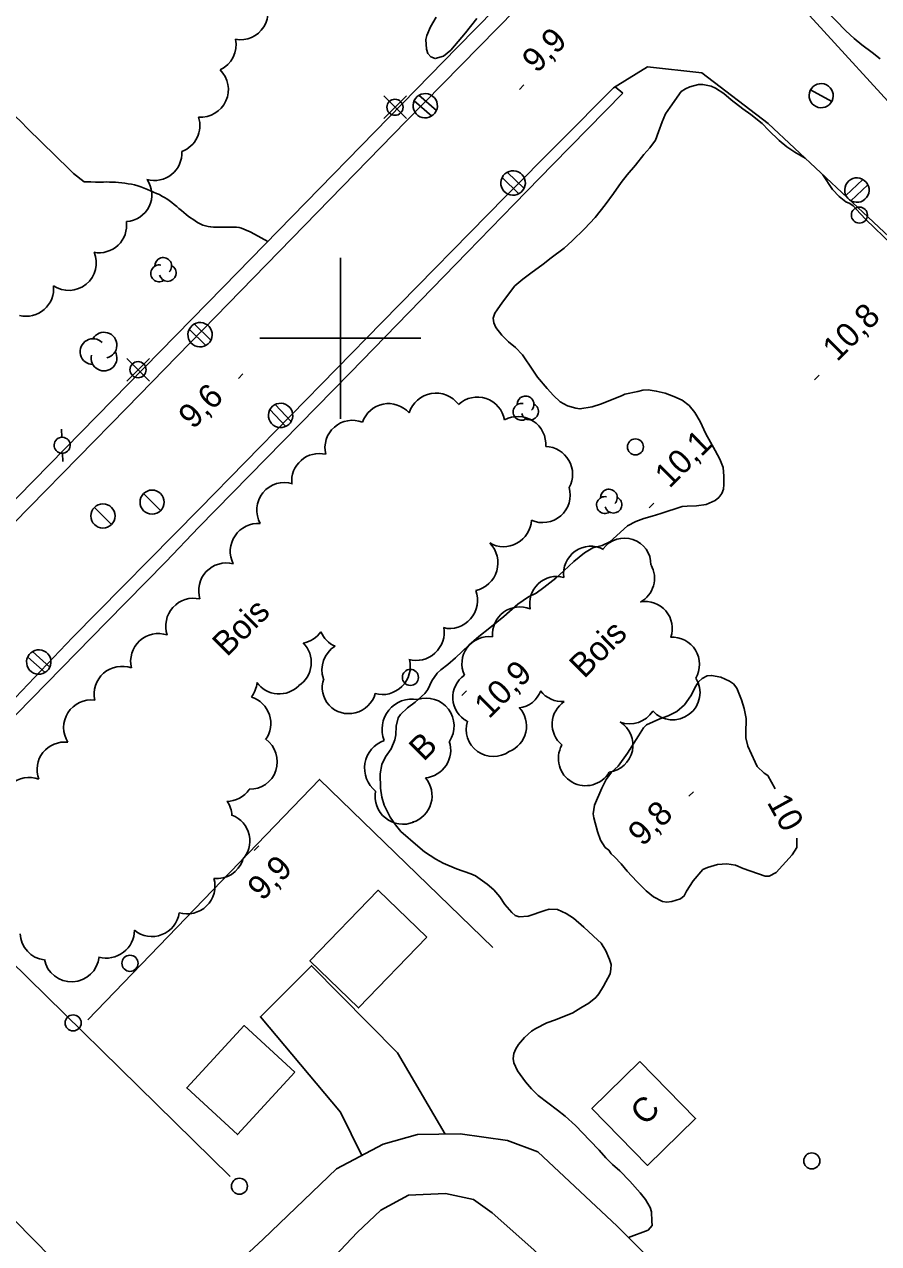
# Model space of a CAD drawing. Extents: x 381879 to 384696, y 5564785 to 5567594.
# Drawn here: x 383360.7 to 383466.9, y 5565887.4 to 5566039 of the extents above; entities that cross this region are included whole.
import ezdxf

# ---------------------------------------------------------------- set-up
doc = ezdxf.new("R2010")
doc.units = 0
for name, color, linetype in [('Niveau 1', 7, 'Continuous'), ('Niveau 19', 7, 'Continuous'), ('Niveau 21', 7, 'Continuous'), ('Niveau 22', 7, 'Continuous'), ('Niveau 3', 7, 'Continuous'), ('Niveau 31', 7, 'Continuous'), ('Niveau 36', 7, 'Continuous'), ('Niveau 41', 7, 'Continuous'), ('Niveau 44', 7, 'Continuous'), ('Niveau 61', 7, 'Continuous')]:
    doc.layers.add(name, color=color, linetype=linetype)

msp = doc.modelspace()

# ---------------------------------------------------------------- linework, layer by layer
at = {"layer": 'Niveau 1'}
for points in [[(383467.13, 5566034.75), (383466.14, 5566035.55), (383464.83, 5566036.49), (383463.87, 5566037.26), (383462.86, 5566038.22), (383461.63, 5566039.52), (383460.76, 5566040.34), (383459.92, 5566041.24), (383458.72, 5566042.41), (383458.03, 5566043.29), (383457.37, 5566044.14), (383455.99, 5566046.02), (383455.81, 5566046.5), (383455.15, 5566047.92), (383454.8, 5566048.26)], [(383416.99, 5566039.77), (383415.56, 5566038), (383413.72, 5566035.84), (383412.81, 5566035.09), (383411.8, 5566034.78), (383411.23, 5566035.01), (383410.89, 5566035.41), (383410.72, 5566035.94), (383410.61, 5566037.14), (383410.74, 5566037.66), (383411.19, 5566038.75), (383411.9, 5566039.95)], [(383440, 5566026.92), (383440.44, 5566027.91), (383441.01, 5566028.76), (383442.39, 5566030.67), (383442.9, 5566031.01), (383443.47, 5566031.25), (383444.53, 5566031.56), (383445.06, 5566031.57), (383446.12, 5566031.35), (383446.65, 5566031.1), (383447.7, 5566030.43), (383448.61, 5566029.65), (383450.05, 5566028.52), (383451.05, 5566027.82), (383452.43, 5566026.73), (383453.22, 5566025.88), (383454.56, 5566024.61), (383455.52, 5566023.81), (383456.51, 5566023.14), (383457.8, 5566022.38)], [(383435.03, 5565992.89), (383432.47, 5565991.85), (383431.33, 5565991.48), (383429.79, 5565991.22), (383429.28, 5565991.31), (383428.24, 5565991.61), (383427.35, 5565992.1), (383426.5, 5565992.87), (383425.7, 5565993.74), (383424.5, 5565995.15), (383423.92, 5565996.06), (383422.65, 5565997.96), (383421.78, 5565998.86), (383420.89, 5565999.58), (383420.06, 5566000.4), (383419.33, 5566001.36), (383419.09, 5566001.93), (383419.02, 5566002.5), (383419.21, 5566003.12), (383419.49, 5566003.56), (383420.18, 5566004.51), (383421.7, 5566006.51), (383422.68, 5566007.35), (383423.68, 5566008.11), (383425.22, 5566009.2), (383426.21, 5566009.99), (383427.81, 5566011.21), (383428.83, 5566012.14), (383430.34, 5566013.61), (383431.68, 5566015.04), (383432.92, 5566016.58), (383433.96, 5566017.99), (383434.91, 5566019.36), (383435.65, 5566020.31), (383436.69, 5566021.54), (383437.73, 5566022.85), (383438.5, 5566023.68), (383439.18, 5566024.63), (383439.54, 5566025.69), (383440, 5566026.92)], [(383459.98, 5566020.34), (383461.21, 5566018.49), (383462.02, 5566017.63), (383462.86, 5566016.98), (383463.33, 5566016.78), (383463.77, 5566016.48), (383464.13, 5566016.04), (383465.29, 5566014.83), (383466.47, 5566013.71), (383468.52, 5566011.71)], [(383431.39, 5565973.94), (383432.54, 5565974.24), (383433.5, 5565974.68), (383433.91, 5565975.06), (383435.71, 5565976.67), (383436.75, 5565977.24), (383437.73, 5565977.59), (383438.79, 5565977.87), (383439.84, 5565978.23), (383442.51, 5565979.07), (383443.14, 5565979.13), (383444.3, 5565979.16), (383445.49, 5565979.35), (383446.6, 5565979.83), (383447.07, 5565980.21), (383447.44, 5565980.71), (383447.63, 5565981.25), (383447.69, 5565981.83), (383447.69, 5565982.87), (383447.58, 5565983.95), (383447.19, 5565984.97), (383446.62, 5565986.06), (383445.46, 5565988.13), (383444.75, 5565989.67), (383444.09, 5565990.79), (383443.39, 5565991.63), (383442.5, 5565992.29), (383441.47, 5565992.77), (383440.38, 5565993.17), (383439.28, 5565993.44), (383438.27, 5565993.59), (383437.63, 5565993.55), (383436.97, 5565993.38), (383435.39, 5565993.04), (383435.03, 5565992.89)], [(383438.28, 5565889.1), (383438.76, 5565889.69), (383438.71, 5565890.22), (383438.68, 5565891.37), (383438.51, 5565891.94), (383437.95, 5565892.92), (383437.27, 5565893.75), (383436, 5565895.19), (383434.74, 5565896.48), (383433.82, 5565897.28), (383433.01, 5565898.11), (383432.17, 5565899.07), (383431.04, 5565900.27), (383429.23, 5565902.14), (383427.96, 5565903.3), (383427.02, 5565904.01), (383424.61, 5565905.87), (383423.77, 5565906.67), (383423.03, 5565907.55), (383422.01, 5565908.9), (383421.56, 5565909.9), (383421.48, 5565910.46), (383421.56, 5565911.08), (383421.8, 5565911.65), (383422.16, 5565912.19), (383422.91, 5565913.07), (383423.76, 5565913.85), (383424.31, 5565914.17), (383425.69, 5565914.89), (383426.77, 5565915.28), (383428.9, 5565916.11), (383429.89, 5565916.77), (383430.9, 5565917.35), (383431.77, 5565918.04), (383432.13, 5565918.48), (383432.72, 5565919.44), (383433.53, 5565920.99), (383433.65, 5565921.54), (383433.67, 5565922.14), (383433.47, 5565922.78), (383433.02, 5565923.82), (383432.41, 5565924.81), (383432, 5565925.16), (383430.26, 5565926.79), (383428.97, 5565927.9), (383428.09, 5565928.48), (383427.02, 5565928.97), (383425.95, 5565929.04), (383425.43, 5565928.87), (383423.37, 5565928.14), (383422.23, 5565928.05), (383421.74, 5565928.25), (383421.34, 5565928.61), (383420.47, 5565929.59), (383419.81, 5565930.56), (383419.07, 5565931.43), (383418.27, 5565932.13), (383416.79, 5565933.17), (383416.21, 5565933.41), (383414.44, 5565934.05), (383412.78, 5565934.72), (383411.86, 5565935.25), (383410.45, 5565936.17), (383409.63, 5565936.85), (383407.53, 5565938.66), (383406.84, 5565939.5), (383406.21, 5565940.48), (383405.44, 5565941.97), (383405.14, 5565942.94), (383405.01, 5565944.08), (383404.95, 5565945.84), (383405.17, 5565946.99), (383405.61, 5565947.97), (383406.31, 5565948.97), (383406.78, 5565950.08), (383406.9, 5565950.71), (383406.94, 5565951.78), (383407.18, 5565952.8), (383407.49, 5565953.23), (383408.34, 5565954.05), (383409.31, 5565954.76), (383410.5, 5565955.82), (383410.86, 5565956.35), (383411.39, 5565957.42), (383412.02, 5565958.35), (383412.48, 5565958.78), (383413.38, 5565959.46), (383414.31, 5565960.29), (383415.99, 5565961.85), (383417.23, 5565962.92), (383418.59, 5565963.99), (383420.31, 5565965.41), (383422.05, 5565966.93), (383423.39, 5565967.84), (383424.33, 5565968.32), (383425.3, 5565969), (383426.8, 5565970.19), (383427.79, 5565971.07), (383429.04, 5565972.25), (383430.36, 5565973.33), (383431.39, 5565973.94)], [(383454.07, 5565944), (383453.17, 5565945.63), (383452.68, 5565945.95), (383451.84, 5565946.76), (383451.57, 5565947.3), (383450.67, 5565949.29), (383450.4, 5565950.31), (383450.43, 5565950.85), (383450.45, 5565952.74), (383450.2, 5565953.96), (383449.87, 5565955.06), (383449.31, 5565956.52), (383448.9, 5565957.02), (383448.38, 5565957.39), (383447.29, 5565957.85), (383446.16, 5565958.09), (383445.6, 5565958.04), (383445, 5565957.71), (383444.55, 5565957.3), (383444.19, 5565956.75), (383443.58, 5565955.56), (383442.79, 5565954.43), (383441.85, 5565953.59), (383440.76, 5565953.06), (383439.71, 5565952.67), (383438.05, 5565951.95), (383437.7, 5565951.58), (383437.06, 5565950.59), (383435.69, 5565948.43), (383434.54, 5565946.81), (383433.71, 5565946.04), (383433.04, 5565945.16), (383432.52, 5565944.08), (383431.61, 5565941.97), (383431.44, 5565940.88), (383431.52, 5565940.36), (383431.96, 5565938.68), (383432.36, 5565937.61), (383432.93, 5565936.7), (383433.37, 5565936.35), (383433.68, 5565935.89), (383434.08, 5565935.54), (383434.93, 5565934.67), (383435.68, 5565933.75), (383436.85, 5565932.47), (383438.01, 5565931.29), (383438.92, 5565930.56), (383440.05, 5565929.97), (383440.61, 5565929.89), (383441.21, 5565929.96), (383442.29, 5565930.3), (383442.76, 5565930.67), (383443.06, 5565931.24), (383443.87, 5565932.56), (383445.08, 5565933.95), (383445.67, 5565934.19), (383446.89, 5565934.56), (383448.05, 5565934.67), (383449.15, 5565934.49), (383450.09, 5565934.09), (383452.82, 5565933.12), (383453.32, 5565933.13), (383454.18, 5565933.59)], [(383454.18, 5565933.59), (383456.19, 5565935.76), (383456.77, 5565936.68), (383456.76, 5565937.85)], [(383435.84, 5565888.19), (383438.28, 5565889.1)]]:
    msp.add_lwpolyline(points, dxfattribs=at)
at = {"layer": 'Niveau 19'}
for points in [[(383413.03, 5565901.06), (383407.09, 5565911.15), (383396.43, 5565921.98), (383390.05, 5565915.65), (383400.01, 5565903.78), (383402.68, 5565898.39)], [(383375.42, 5565874.09), (383354.91, 5565894.95), (383343.3, 5565884.44), (383327.93, 5565900.2), (383332.96, 5565905.03)]]:
    msp.add_lwpolyline(points, dxfattribs=at)
at = {"layer": 'Niveau 21'}
for points in [[(383184, 5565797.8), (383216.28, 5565830.81), (383235.39, 5565850.47), (383275.62, 5565891.24), (383301.72, 5565917.97), (383337.3, 5565954.5), (383373.4, 5565991.3), (383408.2, 5566027), (383442.2, 5566061.7), (383475.8, 5566095.9)], [(383685.83, 5565816.95), (383644.43, 5565857.27), (383609.39, 5565891.6), (383563.54, 5565935.93), (383535.54, 5565962.94), (383505.13, 5565992.93), (383471.65, 5566025.61), (383456.99, 5566041.58), (383455.1, 5566045.7), (383454.63, 5566049.64), (383456.67, 5566054.42), (383461.53, 5566059.56)], [(383433.96, 5566031.14), (383438.19, 5566033.74), (383444.95, 5566033), (383453.18, 5566026.7), (383472.86, 5566008.3), (383492.8, 5565987.78), (383520.05, 5565962.5), (383541.82, 5565941.4)], [(383433.96, 5566031.14), (383420.5, 5566017.6), (383405.2, 5566002), (383382.5, 5565978.8), (383366.7, 5565962.8), (383350.1, 5565945.4), (383333.1, 5565928.5), (383314.6, 5565909.3), (383311.7, 5565906.4)], [(383464.08, 5565859.81), (383449.46, 5565874.55), (383434.41, 5565889.62), (383424.55, 5565898.83), (383420.78, 5565900.27), (383414.91, 5565901.1), (383409.6, 5565901), (383405.32, 5565899.79), (383399.54, 5565896.72), (383390.39, 5565887.98), (383370.08, 5565869.13), (383362.85, 5565863.15)], [(383370.56, 5565855.43), (383384.08, 5565869.7), (383402.08, 5565888.81), (383405.05, 5565891.6), (383408.47, 5565893.47), (383413.07, 5565893.65), (383416.56, 5565892.91), (383418.88, 5565891.26), (383424.04, 5565886.67), (383447.81, 5565862.65), (383472.36, 5565838.4), (383496.34, 5565814.74), (383506.82, 5565802.57)]]:
    msp.add_lwpolyline(points, dxfattribs=at)
at = {"layer": 'Niveau 22'}
for points in [[(383414.56, 5566036.19), (383435.49, 5566057.53), (383462.29, 5566084.88), (383490, 5566113.26), (383511.14, 5566134.8)], [(383156.53, 5565772.2), (383157.91, 5565773.63), (383187.98, 5565804.5), (383213.9, 5565830.88), (383244.88, 5565862.36), (383274.3, 5565892.74), (383302.87, 5565922), (383330.88, 5565950.51), (383359.91, 5565980.31), (383385.43, 5566006.36), (383414.56, 5566036.19)], [(383361.1, 5566026.1), (383360.3, 5566026.9), (383355.3, 5566031.6)], [(383421.6, 5566016.7), (383426.43, 5566021.63), (383435.13, 5566030.48)], [(383435.13, 5566030.48), (383434.17, 5566031.27)], [(383366.8, 5566020.5), (383366.3, 5566021), (383361.1, 5566026.1)], [(383366.8, 5566020.5), (383368.14, 5566019.45), (383368.5, 5566019.45), (383368.97, 5566019.45), (383369.54, 5566019.43), (383369.86, 5566019.42), (383370.19, 5566019.41), (383370.54, 5566019.41), (383370.91, 5566019.44), (383371.29, 5566019.42), (383371.67, 5566019.43), (383372.05, 5566019.41), (383372.43, 5566019.38), (383372.82, 5566019.34), (383373.22, 5566019.28), (383373.62, 5566019.21), (383374.01, 5566019.15), (383374.39, 5566019.08), (383374.8, 5566018.98), (383375.21, 5566018.84), (383375.61, 5566018.67), (383376.02, 5566018.51), (383376.41, 5566018.34), (383376.78, 5566018.18), (383377.14, 5566018.02), (383377.5, 5566017.87), (383377.82, 5566017.69), (383378.13, 5566017.52), (383378.42, 5566017.33), (383378.72, 5566017.12), (383379.03, 5566016.9), (383379.34, 5566016.65), (383379.65, 5566016.39), (383379.93, 5566016.15), (383380.23, 5566015.9), (383380.52, 5566015.66), (383380.81, 5566015.41), (383381.09, 5566015.2), (383381.36, 5566015), (383381.64, 5566014.8), (383381.93, 5566014.61), (383382.24, 5566014.4), (383382.57, 5566014.23), (383382.89, 5566014.09), (383383.22, 5566013.99), (383383.55, 5566013.91), (383383.89, 5566013.85), (383384.22, 5566013.82), (383384.57, 5566013.82), (383384.9, 5566013.81), (383385.25, 5566013.81), (383385.61, 5566013.81), (383385.99, 5566013.81), (383386.35, 5566013.83), (383386.72, 5566013.84), (383387.07, 5566013.83), (383387.41, 5566013.77), (383387.71, 5566013.69), (383388, 5566013.58), (383388.28, 5566013.46), (383388.8, 5566013.23), (383389.31, 5566012.97), (383390.97, 5566012.04), (383390.97, 5566012.04)], [(383415.8, 5566010.7), (383421.6, 5566016.7)], [(383382.4, 5565976.5), (383401.2, 5565995.7), (383415.8, 5566010.7)], [(383378.3, 5565972.2), (383382.4, 5565976.5)], [(383343.8, 5565937), (383346.7, 5565940), (383370.9, 5565964.7), (383378.3, 5565972.2)]]:
    msp.add_lwpolyline(points, dxfattribs=at)
at = {"layer": 'Niveau 3'}
for p, q in [((383422.26, 5566030.94), (383422.83, 5566031.51)), ((383387.32, 5565995), (383387.89, 5565995.57)), ((383458.96, 5565994.85), (383459.53, 5565995.42)), ((383438.4, 5565978.94), (383438.97, 5565979.51)), ((383415.12, 5565955.59), (383415.69, 5565956.16)), ((383443.35, 5565943.06), (383443.92, 5565943.63)), ((383389.3, 5565936.33), (383389.87, 5565936.9))]:
    msp.add_line(p, q, dxfattribs=at)
at = {"layer": 'Niveau 31'}
for points in [[(383410.74, 5565925.54), (383402.25, 5565916.75), (383396.22, 5565922.58), (383404.71, 5565931.37)], [(383394.34, 5565908.74), (383387.19, 5565900.99), (383380.89, 5565906.8), (383388.04, 5565914.55)], [(383437.23, 5565910.07), (383444.16, 5565903.01), (383438.2, 5565897.16), (383431.27, 5565904.22)]]:
    msp.add_lwpolyline(points, close=True, dxfattribs=at)
at = {"layer": 'Niveau 36'}
for p, q in [((383408.21, 5566030.14), (383405.39, 5566027.32)), ((383408.21, 5566027.32), (383405.39, 5566030.14)), ((383411.94, 5566028.34), (383409.74, 5566030.23)), ((383461.12, 5566029.46), (383458.48, 5566030.88)), ((383409.16, 5566029.52), (383411.36, 5566027.63)), ((383420.12, 5566019.98), (383422.21, 5566017.97)), ((383422.84, 5566018.64), (383420.75, 5566020.65)), ((383464.96, 5566019.75), (383462.84, 5566017.77)), ((383463.48, 5566017.11), (383465.6, 5566019.09)), ((383381.21, 5566001.14), (383383.28, 5565999.11)), ((383383.91, 5565999.78), (383381.84, 5566001.81)), ((383376.26, 5565997.51), (383373.44, 5565994.69)), ((383376.26, 5565994.69), (383373.44, 5565997.51)), ((383391.25, 5565991.13), (383393.24, 5565989.02)), ((383393.89, 5565989.67), (383391.9, 5565991.78)), ((383365.32, 5565988.69), (383365.38, 5565987.69)), ((383365.48, 5565984.69), (383365.45, 5565985.69)), ((383377.66, 5565978.57), (383375.54, 5565980.69)), ((383371.55, 5565976.85), (383369.43, 5565978.97)), ((383361.12, 5565960.35), (383363.28, 5565958.43)), ((383363.88, 5565959.13), (383361.72, 5565961.05))]:
    msp.add_line(p, q, dxfattribs=at)
for centre, radius in [((383406.79, 5566028.73), 1), ((383464.54, 5566015.32), 1), ((383374.84, 5565996.1), 1), ((383436.69, 5565986.5), 1), ((383376.59, 5565979.63), 1.5), ((383370.48, 5565977.91), 1.5), ((383408.71, 5565957.84), 1), ((383373.84, 5565922.29), 1), ((383366.77, 5565914.88), 1), ((383458.62, 5565897.72), 1), ((383387.45, 5565894.57), 1)]:
    msp.add_circle(centre, radius, dxfattribs=at)
for centre, major_axis, ratio in [((383459.79, 5566030.17), (-1.2, 0.9), 0.999873), ((383410.55, 5566028.92), (1.21, -0.91), 0.999875), ((383421.48, 5566019.32), (-1.22, 0.91), 0.999874), ((383464.23, 5566018.43), (-1.21, 0.92), 0.999875), ((383382.56, 5566000.45), (1.21, -0.91), 0.999874), ((383392.57, 5565990.41), (-1.21, 0.91), 0.999874), ((383365.41, 5565986.7), (-0.799, 0.601), 0.999875), ((383362.5, 5565959.75), (1.21, -0.92), 0.999875)]:
    msp.add_ellipse(centre, major_axis=major_axis, ratio=ratio, dxfattribs=at)
at = {"layer": 'Niveau 41'}
for points in [[(383418.96, 5565924.26), (383397.39, 5565945.15), (383368.61, 5565915.28)], [(383386.31, 5565895.78), (383351.97, 5565929.44)]]:
    msp.add_lwpolyline(points, dxfattribs=at)
at = {"layer": 'Niveau 44'}
for centre, radius, start, end in [((383369.24, 5565998.35), 1.6, 44.1153, 269.8039), ((383370.61, 5565999.15), 1.6, 282.2692, 149.7262), ((383370.61, 5565997.55), 1.6, 166.9368, 29.6212), ((383389.75, 5565973.53), 3.44, 85.0372, 206.8965), ((383385.83, 5565968.62), 3.45, 75.6911, 197.3979), ((383381.75, 5565964.22), 3.46, 76.9132, 198.718), ((383377.38, 5565959.83), 3.46, 71.6951, 193.4772), ((383372.85, 5565955.75), 3.47, 70.3055, 192.3504), ((383361.3, 5565941.93), 3.47, 69.6909, 191.4706)]:
    msp.add_arc(centre, radius, start, end, dxfattribs=at)
for centre, major_axis, ratio, start_param, end_param in [((383387.58, 5566040.55), (-1.82, 2.9), 0.997519, 2.39803, 4.786819), ((383383.62, 5566036.5), (0.14, 3.42), 0.999445, 3.610462, 4.960713), ((383382.65, 5566030.93), (1.5, 3.08), 0.999105, 3.514834, 5.965864), ((383379.12, 5566026.45), (0.84, 3.31), 0.999011, 3.737146, 5.276031), ((383376.87, 5566023.04), (3.12, -1.41), 0.997111, 4.864657, 6.765465), ((383373.15, 5566017.87), (3.3, -0.88), 0.985341, 5.040704, 7.142009), ((383370.01, 5566014.05), (2.96, 1.71), 0.998747, 4.001972, 5.89405), ((383366.22, 5566009.38), (2.11, 2.7), 0.998627, 3.215149, 5.770826), ((383377.48, 5566008.08), (-0.836, 0.629), 0.999875, 5.163765, 9.050341), ((383377.97, 5566009), (-0.836, 0.629), 0.999875, 3.020126, 6.959135), ((383378.53, 5566008.12), (-0.836, 0.629), 0.999875, 0.893509, 4.863384), ((383360.93, 5566006.17), (0.83, 3.32), 0.998237, 3.141668, 5.064959), ((383405.99, 5565988.46), (-3.37, -0.61), 0.999614, 3.690844, 5.774968), ((383411.89, 5565989.66), (-0.31, 3.51), 0.998553, 5.274602, 7.455962), ((383417.02, 5565989.24), (1.11, 3.27), 0.999803, 5.218522, 7.350839), ((383422.53, 5565990.86), (-0.836, 0.629), 0.999875, 5.163765, 9.050341), ((383423.02, 5565991.78), (-0.836, 0.629), 0.999875, 3.020126, 6.959135), ((383422.06, 5565986.77), (1.89, 2.95), 0.997166, 5.215033, 7.342564), ((383423.58, 5565990.9), (-0.836, 0.629), 0.999875, 0.893509, 4.863384), ((383401.5, 5565986.39), (-2.62, -2.2), 0.999249, 3.64094, 5.821219), ((383425.45, 5565983.11), (-1.55, 3.06), 0.999938, 3.742782, 5.789122), ((383397.37, 5565982.25), (-2.36, -2.48), 0.999252, 3.667481, 5.574428), ((383393.03, 5565978.65), (-1.83, -2.9), 0.999248, 3.397817, 5.790498), ((383425.16, 5565980.51), (2.3, 2.54), 0.999246, 3.453785, 5.728849), ((383432.9, 5565979.27), (-0.836, 0.629), 0.999875, 5.163765, 9.050341), ((383433.39, 5565980.19), (-0.836, 0.629), 0.999875, 3.020126, 6.959135), ((383433.95, 5565979.31), (-0.836, 0.629), 0.999875, 0.893509, 4.863384), ((383420.4, 5565977.38), (2.94, 1.7), 0.956801, 3.634692, 5.741322), ((383435.3, 5565971.79), (1.18, 3.16), 0.983153, 5.072841, 7.553489), ((383416.08, 5565972.08), (3.37, -0.99), 0.99981, 5.216298, 7.346739), ((383431.15, 5565970.76), (-0.32, -3.37), 0.999845, 2.752041, 4.949897), ((383435.68, 5565970.16), (3.37, 0.38), 0.99531, 5.103275, 6.682132), ((383426.93, 5565967), (-3.38, -0.29), 0.999872, 4.365523, 6.397337), ((383413.78, 5565967.28), (1.8, 2.89), 0.951863, 3.429, 5.667653), ((383422.31, 5565963.21), (-2.83, -1.87), 0.999937, 3.736227, 5.789865), ((383437.89, 5565963.9), (3.01, 1.57), 0.992813, 5.474126, 7.546921), ((383394.93, 5565965.39), (2.14, 2.63), 0.958308, 3.980328, 4.780923), ((383400.72, 5565964.82), (2.02, -2.73), 0.998998, 4.472155, 5.231592), ((383409.61, 5565963.28), (2.24, 2.56), 0.952489, 3.548665, 5.638533), ((383393.08, 5565959.69), (-0.05, 3.39), 0.974693, 3.684314, 5.496666), ((383400.99, 5565958.84), (-1.09, -3.22), 0.960072, 4.004888, 5.380001), ((383418.51, 5565959.53), (-2.75, 2), 0.999187, 5.217662, 7.344359), ((383441.28, 5565959.46), (3.32, 0.65), 0.997419, 5.554793, 7.725859), ((383405.38, 5565959.04), (2.25, 2.56), 0.953445, 3.558443, 5.71592), ((383386.37, 5565957.47), (1, 3.25), 0.966099, 4.34655, 4.923447), ((383392.4, 5565959.18), (3.41, 0.06), 0.996097, 3.745923, 5.492225), ((383401.11, 5565956.66), (2.8, 1.92), 0.971748, 2.216055, 5.415664), ((383417.37, 5565955.37), (-3.28, -0.86), 0.989647, 5.073192, 7.113983), ((383441.33, 5565955.96), (0.59, -3.34), 0.999563, 5.281444, 8.232525), ((383421.76, 5565957.39), (1.86, -2.84), 0.987807, 5.843683, 6.911932), ((383427.62, 5565958.2), (-2.92, -1.74), 0.987807, 0.105854, 1.104273), ((383369.02, 5565951.61), (-2, -2.79), 0.999248, 3.634685, 5.901632), ((383388, 5565952.16), (-1.71, 2.94), 0.981846, 3.546514, 5.461396), ((383408.93, 5565951.39), (-2.51, 2.79), 0.999856, 5.376317, 7.501428), ((383410.68, 5565951.8), (1.79, 2.96), 0.99905, 4.668144, 7.149884), ((383419.76, 5565951.78), (0.42, 3.36), 0.999984, 3.634652, 5.586811), ((383429.72, 5565952.02), (0.32, -3.37), 0.999858, 3.635584, 5.497914), ((383435.97, 5565955.46), (0.62, -3.34), 0.993652, 5.737945, 7.112601), ((383419.02, 5565951.38), (3.04, -1.49), 0.999984, 3.290914, 5.790126), ((383433, 5565949.42), (1.65, 2.96), 0.99986, 3.777196, 6.235811), ((383365.71, 5565946.37), (-2.27, -2.57), 0.999246, 3.745275, 5.789994), ((383388.85, 5565947.35), (0.18, 3.4), 0.97052, 3.144417, 5.731099), ((383406.67, 5565946.55), (-3.61, 0.6), 0.999995, 5.22056, 7.344476), ((383410.26, 5565948.8), (0.77, 3.38), 0.998167, 3.457631, 5.252525), ((383430.5, 5565947.76), (2.91, -1.74), 0.999984, 3.168274, 6.295721), ((383407.95, 5565943.13), (-1.95, 2.86), 0.996325, 2.846843, 4.813644), ((383385.91, 5565945.74), (2.97, 1.64), 0.969177, 4.207828, 5.181054), ((383407.78, 5565943.04), (2.2, -2.67), 0.999136, 3.832736, 5.98912), ((383383.21, 5565940.56), (-1.55, 3.02), 0.969177, 4.288533, 4.838948), ((383385.4, 5565937.57), (-2.23, 2.57), 0.976025, 3.208676, 5.214621), ((383384.79, 5565936.16), (1.99, 2.76), 0.953422, 3.634327, 5.000791), ((383380.94, 5565931.9), (0.9, 3.35), 0.999995, 3.113502, 5.244859), ((383376.56, 5565929.05), (1.12, -3.24), 0.998083, 5.262359, 7.384231), ((383363.61, 5565926.11), (2.3, -2.55), 0.999985, 4.018186, 5.424895), ((383371.02, 5565926.23), (2.94, 1.72), 0.95679, 3.887687, 5.788556), ((383366.57, 5565923.41), (3.42, 0.32), 0.999617, 3.233787, 6.09326)]:
    msp.add_ellipse(centre, major_axis=major_axis, ratio=ratio, start_param=start_param, end_param=end_param, dxfattribs=at)
at = {"layer": 'Niveau 61'}
for points in [[(383400, 5566010), (383400, 5566000), (383400, 5565990)], [(383390, 5566000), (383400, 5566000), (383410, 5566000)]]:
    msp.add_lwpolyline(points, dxfattribs=at)

# ---------------------------------------------------------------- texts
at = {"layer": 'Niveau 1'}
msp.add_text('10', height=3, rotation=298.9471, dxfattribs=at).set_placement((383452.99, 5565942.31))
at = {"layer": 'Niveau 3'}
for s, p in [('9,9  ', (383424.41, 5566032.86)), ('10,8', (383461.77, 5565997.02)), ('9,6', (383381.68, 5565988.59)), ('10,1', (383440.91, 5565981.26)), ('10,9', (383418.47, 5565952.6)), ('9,8', (383437.58, 5565936.72)), ('9,9', (383390.27, 5565929.94))]:
    msp.add_text(s, height=3, rotation=44.7717, dxfattribs=at).set_placement(p)
at = {"layer": 'Niveau 31'}
msp.add_text('C', height=3, rotation=44.7717, dxfattribs=at).set_placement((383437.88, 5565901.99))
at = {"layer": 'Niveau 44'}
for s, p in [('Bois', (383385.9, 5565960.3)), ('Bois', (383430.3, 5565957.6)), ('B', (383410.36, 5565947.29))]:
    msp.add_text(s, height=3, rotation=44.7707, dxfattribs=at).set_placement(p)

doc.saveas('drawing.dxf')
